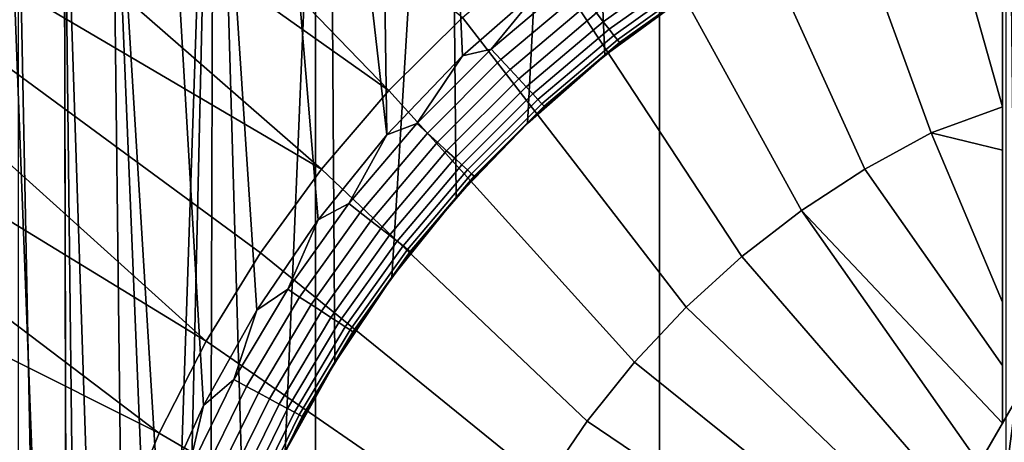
# Model space of a CAD drawing. Header units: metres. Extents: x -109 to 109, y -100 to 58.
# Tile 616 of 642: x 73.652 to 75.754, y 44.16 to 45.063. Entities that reach past the tile are written whole.
import ezdxf

# ---------------------------------------------------------------- set-up
doc = ezdxf.new("R2010")
doc.units = ezdxf.units.M
doc.layers.add('solid_21_062_100_XXX', color=7, linetype='CONTINUOUS')

msp = doc.modelspace()

# ---------------------------------------------------------------- linework, layer by layer
at = {"layer": 'solid_21_062_100_XXX'}
for points in [[(74.283211, 47.799999, 12.809598), (73.555527, 47.799999, 12.662149), (73.555542, 28.5, 12.662155), (74.283211, 28.5, 12.8096)], [(75.018127, 47.799999, 12.915263), (74.283211, 47.799999, 12.809598), (74.283211, 28.5, 12.8096), (75.018112, 28.5, 12.915262)], [(75.757866, 47.799999, 12.978799), (75.018127, 47.799999, 12.915263), (75.018112, 28.5, 12.915262), (75.757843, 28.5, 12.978798)], [(75.75, 44.200962, -11.5), (75.75, 46.878143, -12.051724), (75.75, 46.878143, -11.5)], [(75.75, 46.874584, -12.110739), (75.75, 46.878143, -12.051724), (75.75, 44.200962, -11.5)], [(77.221687, 44.25, -11.5), (75.75, 46.878143, -11.5), (77.25, 46.878143, -11.5), (77.25, 44.200962, -11.5)], [(75.75, 44.200962, -11.5), (75.75, 46.878143, -11.5), (75.778313, 44.25, -11.5)], [(77.221687, 44.25, -11.5), (75.778313, 44.25, -11.5), (75.75, 46.878143, -11.5)], [(75.75, 46.873764, -12.117143), (75.75, 46.874584, -12.110739), (75.75, 44.200962, -11.5)], [(75.75, 46.863945, -12.168962), (75.75, 46.873764, -12.117143), (75.75, 44.200962, -11.5)], [(75.75, 46.860683, -12.181513), (75.75, 46.863945, -12.168962), (75.75, 44.200962, -11.5)], [(75.75, 46.846348, -12.225608), (75.75, 46.860683, -12.181513), (75.75, 44.200962, -11.5)], [(75.75, 46.839123, -12.243651), (75.75, 46.846348, -12.225608), (75.75, 44.200962, -11.5)], [(75.75, 46.82201, -12.279889), (75.75, 46.839123, -12.243651), (75.75, 44.200962, -11.5)], [(75.75, 46.809452, -12.302474), (75.75, 46.82201, -12.279889), (75.75, 44.200962, -11.5)], [(75.75, 46.791225, -12.331049), (75.75, 46.809452, -12.302474), (75.75, 44.200962, -11.5)], [(75.75, 46.772179, -12.356966), (75.75, 46.791225, -12.331049), (75.75, 44.200962, -11.5)], [(75.75, 46.754375, -12.378366), (75.75, 46.772179, -12.356966), (75.75, 44.200962, -11.5)], [(75.75, 46.727928, -12.406203), (75.75, 46.754375, -12.378366), (75.75, 44.200962, -11.5)], [(75.077271, 45.116203, -9.475788), (74.900925, 44.986309, -9.447628), (74.829926, 46.634674, -9.435328), (75.099533, 46.746826, -9.479097)], [(75.75, 46.711922, -12.421148), (75.75, 46.727928, -12.406203), (75.75, 44.200962, -11.5)], [(75.75, 46.677444, -12.449345), (75.75, 46.711922, -12.421148), (75.75, 44.200962, -11.5)], [(75.75, 46.664413, -12.458761), (75.75, 46.677444, -12.449345), (75.75, 44.200962, -11.5)], [(75.75, 46.62159, -12.485636), (75.75, 46.664413, -12.458761), (75.75, 44.200962, -11.5)], [(74.735954, 44.84137, -9.418221), (74.584023, 44.682709, -9.388491), (74.56646, 46.501633, -9.384887), (74.829926, 46.634674, -9.435328)], [(74.900925, 44.986309, -9.447628), (74.735954, 44.84137, -9.418221), (74.829926, 46.634674, -9.435328)], [(75.75, 46.612484, -12.490622), (75.75, 46.62159, -12.485636), (75.75, 44.200962, -11.5)], [(75.75, 46.561329, -12.514444), (75.75, 46.612484, -12.490622), (75.75, 44.200962, -11.5)], [(75.75, 46.556854, -12.516213), (75.75, 46.561329, -12.514444), (75.75, 44.200962, -11.5)], [(75.75, 46.556854, -12.516213), (75.75, 44.200962, -11.5), (75.75, 46.498283, -12.535121)], [(74.446426, 44.511726, -9.359357), (74.324356, 44.330067, -9.331737), (74.311378, 46.348125, -9.328711), (74.56646, 46.501633, -9.384887)], [(74.584023, 44.682709, -9.388491), (74.446426, 44.511726, -9.359357), (74.56646, 46.501633, -9.384887)], [(75.75, 44.200962, -11.5), (75.75, 45.777851, -12.701174), (75.75, 46.498283, -12.535121)], [(74.218773, 44.139515, -9.306487), (74.130211, 43.941593, -9.284332), (74.06665, 46.174717, -9.267889), (74.311378, 46.348125, -9.328711)], [(74.324356, 44.330067, -9.331737), (74.218773, 44.139515, -9.306487), (74.311378, 46.348125, -9.328711)], [(74.772743, 45.139877, -10.7), (74.668594, 46.272377, -10.7), (74.541512, 46.197941, -10.7), (74.597458, 44.985653, -10.7)], [(74.597458, 44.985653, -10.7), (74.541512, 46.197941, -10.7), (74.417404, 46.118538, -10.7), (74.435883, 44.81712, -10.7)], [(73.970055, 43.319153, -9.241974), (73.952225, 43.106533, -9.237076), (73.834023, 45.982044, -9.203664), (74.06665, 46.174717, -9.267889)], [(74.005684, 43.529964, -9.251654), (73.970055, 43.319153, -9.241974), (74.06665, 46.174717, -9.267889)], [(74.059097, 43.737911, -9.265891), (74.005684, 43.529964, -9.251654), (74.06665, 46.174717, -9.267889)], [(74.130211, 43.941593, -9.284332), (74.059097, 43.737911, -9.265891), (74.06665, 46.174717, -9.267889)], [(74.435883, 44.81712, -10.7), (74.417404, 46.118538, -10.7), (74.29657, 46.034367, -10.7)], [(74.435883, 44.81712, -10.7), (74.29657, 46.034367, -10.7), (74.1791, 45.945496, -10.7), (74.2892, 44.635506, -10.7)], [(73.952225, 43.106533, -9.237076), (73.834007, 40.017971, -9.20366), (73.616135, 45.771877, -9.137722), (73.834023, 45.982044, -9.203664)], [(74.2892, 44.635506, -10.7), (74.1791, 45.945496, -10.7), (74.065224, 45.852081, -10.7), (74.158447, 44.442089, -10.7)], [(74.158447, 44.442089, -10.7), (74.065224, 45.852081, -10.7), (73.955124, 45.754284, -10.7), (74.044563, 44.23827, -10.7)], [(73.616135, 45.771877, -9.137722), (73.834007, 40.017971, -9.20366), (73.616119, 40.228134, -9.137718)], [(75.75, 44.200962, -11.5), (75.75, 45.6991, -12.71688), (75.75, 45.777851, -12.701174)], [(74.044563, 44.23827, -10.7), (73.955124, 45.754284, -10.7), (73.8489, 45.652195, -10.7), (73.948372, 44.02552, -10.7)], [(75.75, 44.200962, -11.5), (75.75, 45.214561, -12.803396), (75.75, 45.6991, -12.71688)], [(73.870583, 43.805389, -10.7), (73.8489, 45.652195, -10.7), (73.746811, 45.546062, -10.7), (73.811745, 43.579475, -10.7)], [(73.870583, 43.805389, -10.7), (73.948372, 44.02552, -10.7), (73.8489, 45.652195, -10.7)], [(75.597527, 44.821007, -12.851696), (75.331024, 45.555222, -12.715114), (75.535637, 45.639256, -12.715114), (75.75, 44.876846, -12.853346)], [(75.75, 45.214561, -12.803396), (75.75, 44.876846, -12.853346), (75.535637, 45.639256, -12.715114)], [(74.59697, 45.067398, -12.715114), (74.440247, 44.911301, -12.715114), (73.906151, 45.464233, -12.535121), (74.006737, 45.565956, -12.535121)], [(75.456047, 44.743759, -12.851696), (75.133652, 45.455353, -12.715114), (75.331024, 45.555222, -12.715114), (75.597527, 44.821007, -12.851696)], [(73.75248, 42.883255, -10.7), (73.746811, 45.546062, -10.7), (73.648933, 45.435959, -10.7), (73.746803, 40.453945, -10.7)], [(73.772285, 43.349377, -10.7), (73.811745, 43.579475, -10.7), (73.746811, 45.546062, -10.7)], [(73.75248, 43.116741, -10.7), (73.772285, 43.349377, -10.7), (73.746811, 45.546062, -10.7)], [(73.75248, 42.883255, -10.7), (73.75248, 43.116741, -10.7), (73.746811, 45.546062, -10.7)], [(74.440247, 44.911301, -12.715114), (73.809708, 45.358566, -12.535121), (73.906151, 45.464233, -12.535121)], [(75.321136, 44.65554, -12.851696), (74.944748, 45.340267, -12.715114), (75.133652, 45.455353, -12.715114), (75.456047, 44.743759, -12.851696)], [(73.648933, 45.435959, -10.7), (73.648926, 40.564049, -10.7), (73.746803, 40.453945, -10.7)], [(74.440247, 44.911301, -12.715114), (74.296288, 44.743359, -12.715114), (73.717567, 45.24913, -12.535121), (73.809708, 45.358566, -12.535121)], [(75.193642, 44.556908, -12.851696), (74.765488, 45.210682, -12.715114), (74.944748, 45.340267, -12.715114), (75.321136, 44.65554, -12.851696)], [(74.296288, 44.743359, -12.715114), (73.629883, 45.136097, -12.535121), (73.717567, 45.24913, -12.535121)], [(75.074364, 44.448479, -12.851696), (74.59697, 45.067398, -12.715114), (74.765488, 45.210682, -12.715114), (75.193642, 44.556908, -12.851696)], [(75.060234, 45.203728, -10.661748), (74.883163, 45.077309, -10.661748), (74.897835, 45.058464, -10.641333), (75.073288, 45.183739, -10.641333)], [(75.75, 44.200962, -11.5), (75.75, 44.876846, -12.853346), (75.75, 45.214561, -12.803396)], [(75.073288, 45.183739, -10.641333), (74.897835, 45.058464, -10.641333), (74.910355, 45.042377, -10.61743), (75.084442, 45.166676, -10.61743)], [(75.084442, 45.166676, -10.61743), (74.910355, 45.042377, -10.61743), (74.920418, 45.029442, -10.590631), (75.093407, 45.15295, -10.590631)], [(75.093407, 45.15295, -10.590631), (74.920418, 45.029442, -10.590631), (74.927788, 45.019978, -10.561594), (75.099968, 45.142914, -10.561594)], [(74.296288, 44.743359, -12.715114), (74.165985, 44.564617, -12.715114), (73.546776, 45.019646, -12.535121), (73.629883, 45.136097, -12.535121)], [(74.658669, 45.000221, -10.697537), (74.772743, 45.139877, -10.7), (74.597458, 44.985653, -10.7)], [(74.830132, 45.145447, -10.697537), (74.772743, 45.139877, -10.7), (74.658669, 45.000221, -10.697537)], [(74.830132, 45.145447, -10.697537), (74.658669, 45.000221, -10.697537), (74.679352, 44.977749, -10.690202), (74.848892, 45.121342, -10.690202)], [(75.099968, 45.142914, -10.561594), (74.927788, 45.019978, -10.561594), (74.932266, 45.014221, -10.531038), (75.103958, 45.136803, -10.531038)], [(75.103958, 45.136803, -10.531038), (74.932266, 45.014221, -10.531038), (75.037376, 45.088833, -10.5)], [(74.848892, 45.121342, -10.690202), (74.679352, 44.977749, -10.690202), (74.699013, 44.956398, -10.678173), (74.866722, 45.098438, -10.678173)], [(75.037376, 45.088833, -10.5), (74.947655, 45.023048, -10.5), (74.900925, 44.986309, -9.447628), (75.077271, 45.116203, -9.475788)], [(74.866722, 45.098438, -10.678173), (74.699013, 44.956398, -10.678173), (74.717148, 44.936695, -10.661748), (74.883163, 45.077309, -10.661748)], [(74.883163, 45.077309, -10.661748), (74.717148, 44.936695, -10.661748), (74.733315, 44.919128, -10.641333), (74.897835, 45.058464, -10.641333)], [(74.932266, 45.014221, -10.531038), (74.947655, 45.023048, -10.5), (75.037376, 45.088833, -10.5)], [(74.964058, 44.33094, -12.851696), (74.440247, 44.911301, -12.715114), (74.59697, 45.067398, -12.715114), (75.074364, 44.448479, -12.851696)], [(74.897835, 45.058464, -10.641333), (74.733315, 44.919128, -10.641333), (74.747124, 44.904129, -10.61743), (74.910355, 45.042377, -10.61743)], [(74.910355, 45.042377, -10.61743), (74.747124, 44.904129, -10.61743), (74.758224, 44.892071, -10.590631), (74.920418, 45.029442, -10.590631)], [(74.920418, 45.029442, -10.590631), (74.758224, 44.892071, -10.590631), (74.76635, 44.883247, -10.561594), (74.927788, 45.019978, -10.561594)], [(74.05014, 44.376175, -12.715114), (73.468399, 44.899971, -12.535121), (73.546776, 45.019646, -12.535121), (74.165985, 44.564617, -12.715114)], [(74.927788, 45.019978, -10.561594), (74.76635, 44.883247, -10.561594), (74.771294, 44.87788, -10.531038), (74.932266, 45.014221, -10.531038)], [(74.932266, 45.014221, -10.531038), (74.771294, 44.87788, -10.531038), (74.860886, 44.953411, -10.5)], [(74.947655, 45.023048, -10.5), (74.860886, 44.953411, -10.5), (74.900925, 44.986309, -9.447628)], [(74.932266, 45.014221, -10.531038), (74.860886, 44.953411, -10.5), (74.947655, 45.023048, -10.5)], [(74.499779, 44.841335, -10.697537), (74.597458, 44.985653, -10.7), (74.435883, 44.81712, -10.7)], [(74.658669, 45.000221, -10.697537), (74.597458, 44.985653, -10.7), (74.499779, 44.841335, -10.697537)], [(74.658669, 45.000221, -10.697537), (74.499779, 44.841335, -10.697537), (74.522255, 44.820644, -10.690202), (74.679352, 44.977749, -10.690202)], [(74.860886, 44.953411, -10.5), (74.777245, 44.880054, -10.5), (74.735954, 44.84137, -9.418221), (74.900925, 44.986309, -9.447628)], [(74.679352, 44.977749, -10.690202), (74.522255, 44.820644, -10.690202), (74.543602, 44.800991, -10.678173), (74.699013, 44.956398, -10.678173)], [(74.699013, 44.956398, -10.678173), (74.543602, 44.800991, -10.678173), (74.563301, 44.782852, -10.661748), (74.717148, 44.936695, -10.661748)], [(74.771294, 44.87788, -10.531038), (74.777245, 44.880054, -10.5), (74.860886, 44.953411, -10.5)], [(74.717148, 44.936695, -10.661748), (74.563301, 44.782852, -10.661748), (74.580872, 44.766682, -10.641333), (74.733315, 44.919128, -10.641333)], [(74.863411, 44.205029, -12.851696), (74.296288, 44.743359, -12.715114), (74.440247, 44.911301, -12.715114), (74.964058, 44.33094, -12.851696)], [(74.733315, 44.919128, -10.641333), (74.580872, 44.766682, -10.641333), (74.595871, 44.752876, -10.61743), (74.747124, 44.904129, -10.61743)], [(74.747124, 44.904129, -10.61743), (74.595871, 44.752876, -10.61743), (74.607925, 44.741776, -10.590631), (74.758224, 44.892071, -10.590631)], [(74.05014, 44.376175, -12.715114), (73.394867, 44.777256, -12.535121), (73.468399, 44.899971, -12.535121)], [(74.758224, 44.892071, -10.590631), (74.607925, 44.741776, -10.590631), (74.616753, 44.73365, -10.561594), (74.76635, 44.883247, -10.561594)], [(74.76635, 44.883247, -10.561594), (74.616753, 44.73365, -10.561594), (74.622124, 44.72871, -10.531038), (74.771294, 44.87788, -10.531038)], [(74.777245, 44.880054, -10.5), (74.696877, 44.80312, -10.5), (74.735954, 44.84137, -9.418221)], [(74.771294, 44.87788, -10.531038), (74.696877, 44.80312, -10.5), (74.777245, 44.880054, -10.5)], [(74.771294, 44.87788, -10.531038), (74.622124, 44.72871, -10.531038), (74.696877, 44.80312, -10.5)], [(75.597527, 44.821007, -12.851696), (75.75, 44.876846, -12.853346), (75.75, 44.784214, -12.86557)], [(75.75, 44.200962, -11.5), (75.75, 44.784214, -12.86557), (75.75, 44.876846, -12.853346)], [(74.499779, 44.841335, -10.697537), (74.435883, 44.81712, -10.7), (74.354553, 44.669868, -10.697537)], [(74.499779, 44.841335, -10.697537), (74.354553, 44.669868, -10.697537), (74.378662, 44.651108, -10.690202), (74.522255, 44.820644, -10.690202)], [(74.696877, 44.80312, -10.5), (74.619942, 44.722752, -10.5), (74.584023, 44.682709, -9.388491), (74.735954, 44.84137, -9.418221)], [(74.354553, 44.669868, -10.697537), (74.435883, 44.81712, -10.7), (74.2892, 44.635506, -10.7)], [(74.522255, 44.820644, -10.690202), (74.378662, 44.651108, -10.690202), (74.401558, 44.633282, -10.678173), (74.543602, 44.800991, -10.678173)], [(75.456047, 44.743759, -12.851696), (75.597527, 44.821007, -12.851696), (75.75, 44.459084, -12.903541), (75.75, 44.324005, -12.917055)], [(75.597527, 44.821007, -12.851696), (75.75, 44.784214, -12.86557), (75.75, 44.459084, -12.903541)], [(74.543602, 44.800991, -10.678173), (74.401558, 44.633282, -10.678173), (74.422691, 44.616833, -10.661748), (74.563301, 44.782852, -10.661748)], [(74.622124, 44.72871, -10.531038), (74.619942, 44.722752, -10.5), (74.696877, 44.80312, -10.5)], [(73.949486, 44.179207, -12.715114), (73.326294, 44.651699, -12.535121), (73.394867, 44.777256, -12.535121), (74.05014, 44.376175, -12.715114)], [(74.563301, 44.782852, -10.661748), (74.422691, 44.616833, -10.661748), (74.441536, 44.602169, -10.641333), (74.580872, 44.766682, -10.641333)], [(75.75, 44.200962, -11.5), (75.75, 44.459084, -12.903541), (75.75, 44.784214, -12.86557)], [(74.580872, 44.766682, -10.641333), (74.441536, 44.602169, -10.641333), (74.457619, 44.589645, -10.61743), (74.595871, 44.752876, -10.61743)], [(74.773056, 44.071533, -12.851696), (74.165985, 44.564617, -12.715114), (74.296288, 44.743359, -12.715114), (74.863411, 44.205029, -12.851696)], [(74.595871, 44.752876, -10.61743), (74.457619, 44.589645, -10.61743), (74.470558, 44.579578, -10.590631), (74.607925, 44.741776, -10.590631)], [(74.607925, 44.741776, -10.590631), (74.470558, 44.579578, -10.590631), (74.480019, 44.572212, -10.561594), (74.616753, 44.73365, -10.561594)], [(74.616753, 44.73365, -10.561594), (74.480019, 44.572212, -10.561594), (74.485779, 44.56773, -10.531038), (74.622124, 44.72871, -10.531038)], [(75.321136, 44.65554, -12.851696), (75.456047, 44.743759, -12.851696), (75.75, 44.324005, -12.917055), (75.75, 44.200962, -12.928216)], [(74.622124, 44.72871, -10.531038), (74.485779, 44.56773, -10.531038), (74.619942, 44.722752, -10.5)], [(74.485779, 44.56773, -10.531038), (74.546585, 44.639107, -10.5), (74.619942, 44.722752, -10.5)], [(74.619942, 44.722752, -10.5), (74.546585, 44.639107, -10.5), (74.584023, 44.682709, -9.388491)], [(74.354553, 44.669868, -10.697537), (74.2892, 44.635506, -10.7), (74.223984, 44.486996, -10.697537)], [(74.354553, 44.669868, -10.697537), (74.223984, 44.486996, -10.697537), (74.249557, 44.470287, -10.690202), (74.378662, 44.651108, -10.690202)], [(74.546585, 44.639107, -10.5), (74.476944, 44.552338, -10.5), (74.446426, 44.511726, -9.359357), (74.584023, 44.682709, -9.388491)], [(73.949486, 44.179207, -12.715114), (73.262802, 44.523502, -12.535121), (73.326294, 44.651699, -12.535121)], [(74.378662, 44.651108, -10.690202), (74.249557, 44.470287, -10.690202), (74.273849, 44.454414, -10.678173), (74.401558, 44.633282, -10.678173)], [(75.193642, 44.556908, -12.851696), (75.321136, 44.65554, -12.851696), (75.700043, 44.114437, -12.932627), (75.650536, 44.028683, -12.936292)], [(75.321136, 44.65554, -12.851696), (75.75, 44.200962, -12.928216), (75.700043, 44.114437, -12.932627)], [(74.223984, 44.486996, -10.697537), (74.2892, 44.635506, -10.7), (74.158447, 44.442089, -10.7)], [(74.401558, 44.633282, -10.678173), (74.273849, 44.454414, -10.678173), (74.296272, 44.43977, -10.661748), (74.422691, 44.616833, -10.661748)], [(74.485779, 44.56773, -10.531038), (74.476944, 44.552338, -10.5), (74.546585, 44.639107, -10.5)], [(74.422691, 44.616833, -10.661748), (74.296272, 44.43977, -10.661748), (74.316261, 44.426708, -10.641333), (74.441536, 44.602169, -10.641333)], [(74.441536, 44.602169, -10.641333), (74.316261, 44.426708, -10.641333), (74.333328, 44.415558, -10.61743), (74.457619, 44.589645, -10.61743)], [(74.457619, 44.589645, -10.61743), (74.333328, 44.415558, -10.61743), (74.347046, 44.406593, -10.590631), (74.470558, 44.579578, -10.590631)], [(74.693565, 43.931301, -12.851696), (74.05014, 44.376175, -12.715114), (74.165985, 44.564617, -12.715114), (74.773056, 44.071533, -12.851696)], [(74.470558, 44.579578, -10.590631), (74.347046, 44.406593, -10.590631), (74.357086, 44.400036, -10.561594), (74.480019, 44.572212, -10.561594)], [(74.480019, 44.572212, -10.561594), (74.357086, 44.400036, -10.561594), (74.363197, 44.396042, -10.531038), (74.485779, 44.56773, -10.531038)], [(74.485779, 44.56773, -10.531038), (74.363197, 44.396042, -10.531038), (74.411163, 44.462616, -10.5), (74.476944, 44.552338, -10.5)], [(74.476944, 44.552338, -10.5), (74.411163, 44.462616, -10.5), (74.446426, 44.511726, -9.359357)], [(75.074364, 44.448479, -12.851696), (75.193642, 44.556908, -12.851696), (75.650536, 44.028683, -12.936292), (75.601273, 43.943356, -12.939239)], [(73.864632, 43.974934, -12.715114), (73.204483, 44.392868, -12.535121), (73.262802, 44.523502, -12.535121), (73.949486, 44.179207, -12.715114)], [(74.411163, 44.462616, -10.5), (74.34935, 44.370113, -10.5), (74.324356, 44.330067, -9.331737), (74.446426, 44.511726, -9.359357)], [(74.223984, 44.486996, -10.697537), (74.158447, 44.442089, -10.7), (74.108963, 44.293964, -10.697537)], [(74.223984, 44.486996, -10.697537), (74.108963, 44.293964, -10.697537), (74.135826, 44.279427, -10.690202), (74.249557, 44.470287, -10.690202)], [(74.249557, 44.470287, -10.690202), (74.135826, 44.279427, -10.690202), (74.161354, 44.265614, -10.678173), (74.273849, 44.454414, -10.678173)], [(74.363197, 44.396042, -10.531038), (74.34935, 44.370113, -10.5), (74.411163, 44.462616, -10.5)], [(74.108963, 44.293964, -10.697537), (74.158447, 44.442089, -10.7), (74.044563, 44.23827, -10.7)], [(74.273849, 44.454414, -10.678173), (74.161354, 44.265614, -10.678173), (74.184906, 44.252869, -10.661748), (74.296272, 44.43977, -10.661748)], [(74.296272, 44.43977, -10.661748), (74.184906, 44.252869, -10.661748), (74.205902, 44.241505, -10.641333), (74.316261, 44.426708, -10.641333)], [(74.964058, 44.33094, -12.851696), (75.074364, 44.448479, -12.851696), (75.601273, 43.943356, -12.939239), (75.552071, 43.858143, -12.941486)], [(75.75, 44.200962, -11.5), (75.75, 44.324005, -12.917055), (75.75, 44.459084, -12.903541)], [(74.316261, 44.426708, -10.641333), (74.205902, 44.241505, -10.641333), (74.223831, 44.2318, -10.61743), (74.333328, 44.415558, -10.61743)], [(74.333328, 44.415558, -10.61743), (74.223831, 44.2318, -10.61743), (74.238243, 44.223999, -10.590631), (74.347046, 44.406593, -10.590631)], [(74.347046, 44.406593, -10.590631), (74.238243, 44.223999, -10.590631), (74.248795, 44.218292, -10.561594), (74.357086, 44.400036, -10.561594)], [(74.357086, 44.400036, -10.561594), (74.248795, 44.218292, -10.561594), (74.255211, 44.214821, -10.531038), (74.363197, 44.396042, -10.531038)], [(73.864632, 43.974934, -12.715114), (73.151436, 44.260006, -12.535121), (73.204483, 44.392868, -12.535121)], [(74.625443, 43.78521, -12.851696), (73.949486, 44.179207, -12.715114), (74.05014, 44.376175, -12.715114), (74.693565, 43.931301, -12.851696)], [(74.363197, 44.396042, -10.531038), (74.255211, 44.214821, -10.531038), (74.34935, 44.370113, -10.5)], [(74.255211, 44.214821, -10.531038), (74.291634, 44.274998, -10.5), (74.34935, 44.370113, -10.5)], [(74.34935, 44.370113, -10.5), (74.291634, 44.274998, -10.5), (74.324356, 44.330067, -9.331737)], [(74.291634, 44.274998, -10.5), (74.238121, 44.177456, -10.5), (74.218773, 44.139515, -9.306487), (74.324356, 44.330067, -9.331737)], [(74.863411, 44.205029, -12.851696), (74.964058, 44.33094, -12.851696), (75.552071, 43.858143, -12.941486), (75.502747, 43.772709, -12.943042)], [(75.75, 44.200962, -11.5), (75.75, 44.200962, -12.928216), (75.75, 44.324005, -12.917055)], [(74.108963, 44.293964, -10.697537), (74.044563, 44.23827, -10.7), (74.010277, 44.092094, -10.697537)], [(74.108963, 44.293964, -10.697537), (74.010277, 44.092094, -10.697537), (74.038246, 44.079823, -10.690202), (74.135826, 44.279427, -10.690202)], [(74.135826, 44.279427, -10.690202), (74.038246, 44.079823, -10.690202), (74.064827, 44.068169, -10.678173), (74.161354, 44.265614, -10.678173)], [(74.255211, 44.214821, -10.531038), (74.238121, 44.177456, -10.5), (74.291634, 44.274998, -10.5)], [(73.796112, 43.764618, -12.715114), (73.103745, 44.125134, -12.535121), (73.151436, 44.260006, -12.535121), (73.864632, 43.974934, -12.715114)], [(74.161354, 44.265614, -10.678173), (74.064827, 44.068169, -10.678173), (74.089348, 44.057411, -10.661748), (74.184906, 44.252869, -10.661748)], [(74.184906, 44.252869, -10.661748), (74.089348, 44.057411, -10.661748), (74.111214, 44.047817, -10.641333), (74.205902, 44.241505, -10.641333)], [(75.512993, 43.790459, -9.531031), (75.056625, 43, -12.925397), (75.75, 44.200962, -11.5), (75.778313, 44.25, -9.554784)], [(75.512993, 42.209541, -9.531031), (75.512993, 43.790459, -9.531031), (75.778313, 44.25, -9.554784)], [(75.512993, 42.209541, -9.531031), (75.778313, 44.25, -9.554784), (75.778313, 41.75, -9.554784)], [(75.75, 44.200962, -11.5), (75.778313, 44.25, -11.5), (75.778313, 44.25, -9.554784)], [(74.010277, 44.092094, -10.697537), (74.044563, 44.23827, -10.7), (73.948372, 44.02552, -10.7)], [(74.205902, 44.241505, -10.641333), (74.111214, 44.047817, -10.641333), (74.129883, 44.039631, -10.61743), (74.223831, 44.2318, -10.61743)], [(74.223831, 44.2318, -10.61743), (74.129883, 44.039631, -10.61743), (74.144897, 44.033047, -10.590631), (74.238243, 44.223999, -10.590631)], [(74.238243, 44.223999, -10.590631), (74.144897, 44.033047, -10.590631), (74.155876, 44.028229, -10.561594), (74.248795, 44.218292, -10.561594)], [(74.248795, 44.218292, -10.561594), (74.155876, 44.028229, -10.561594), (74.16256, 44.025295, -10.531038), (74.255211, 44.214821, -10.531038)], [(74.255211, 44.214821, -10.531038), (74.16256, 44.025295, -10.531038), (74.238121, 44.177456, -10.5)], [(74.773056, 44.071533, -12.851696), (74.863411, 44.205029, -12.851696), (75.502747, 43.772709, -12.943042), (75.453247, 43.68697, -12.943901)], [(75.75, 44.200962, -11.5), (75.056625, 43, -12.925397), (75.107124, 43.087471, -12.930264), (75.75, 44.200962, -12.928216)], [(75.75, 44.200962, -12.928216), (75.107124, 43.087471, -12.930264), (75.700043, 44.114437, -12.932627)], [(74.569107, 43.634178, -12.851696), (73.864632, 43.974934, -12.715114), (73.949486, 44.179207, -12.715114), (74.625443, 43.78521, -12.851696)], [(74.16256, 44.025295, -10.531038), (74.188911, 44.077675, -10.5), (74.238121, 44.177456, -10.5)], [(74.238121, 44.177456, -10.5), (74.188911, 44.077675, -10.5), (74.218773, 44.139515, -9.306487)]]:
    msp.add_3dface(points, dxfattribs=at)

doc.saveas('drawing.dxf')
